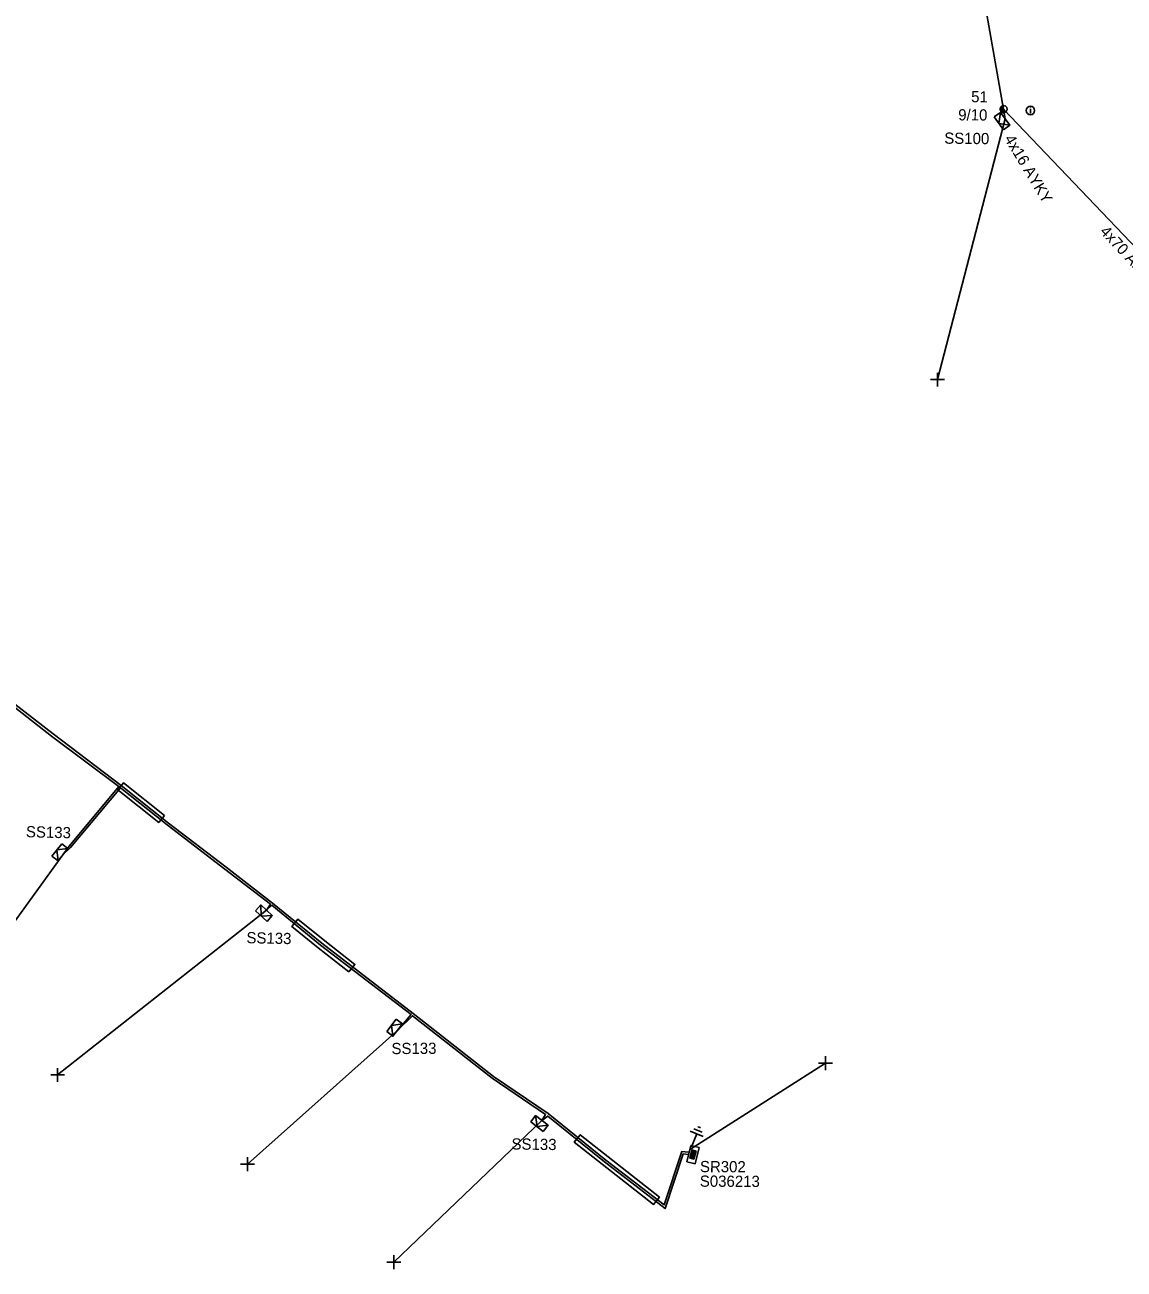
# Model space of a CAD drawing. Extents: x -748492 to -735633, y -1146251 to -1139940.
# Drawn here: x -740052.7 to -739954.6, y -1142198.5 to -1142087.5 of the extents above; entities that cross this region are included whole.
import ezdxf

# ---------------------------------------------------------------- set-up
doc = ezdxf.new("R2010")
doc.units = 0
for name, color, linetype in [('Vrstva 1', 7, 'Continuous'), ('Vrstva 10', 7, 'Continuous'), ('Vrstva 12', 7, 'Continuous'), ('Vrstva 13', 7, 'Continuous'), ('Vrstva 14', 7, 'Continuous'), ('Vrstva 15', 7, 'Continuous'), ('Vrstva 2', 7, 'Continuous'), ('Vrstva 20', 7, 'Continuous'), ('Vrstva 28', 7, 'Continuous'), ('Vrstva 29', 7, 'Continuous'), ('Vrstva 30', 7, 'Continuous'), ('Vrstva 31', 7, 'Continuous'), ('Vrstva 33', 7, 'Continuous'), ('Vrstva 34', 7, 'Continuous'), ('Vrstva 36', 7, 'Continuous'), ('Vrstva 5', 7, 'Continuous'), ('Vrstva 52', 7, 'Continuous'), ('Vrstva 54', 7, 'Continuous'), ('Vrstva 59', 7, 'Continuous'), ('Vrstva 8', 7, 'Continuous'), ('Vrstva 9', 7, 'Continuous')]:
    doc.layers.add(name, color=color, linetype=linetype)

# ---------------------------------------------------------------- blocks, each defined once
blk = doc.blocks.new('NN440')
at = {"layer": 'Vrstva 2'}
for points in [[(0.63, 0), (0.63, 0.06), (0.62, 0.13), (0.6, 0.19), (0.58, 0.25), (0.55, 0.31), (0.51, 0.37), (0.47, 0.42), (0.42, 0.46), (0.37, 0.51), (0.32, 0.54), (0.26, 0.57), (0.2, 0.59), (0.13, 0.61), (0.07, 0.62), (0, 0.63), (-0.06, 0.62), (-0.13, 0.61), (-0.19, 0.59), (-0.26, 0.57), (-0.31, 0.54), (-0.37, 0.51), (-0.42, 0.46), (-0.47, 0.42), (-0.51, 0.37), (-0.54, 0.31), (-0.57, 0.25), (-0.6, 0.19), (-0.62, 0.13), (-0.63, 0.06), (-0.63, 0), (-0.63, -0.07), (-0.62, -0.14), (-0.6, -0.2), (-0.57, -0.26), (-0.54, -0.32), (-0.51, -0.37), (-0.47, -0.43), (-0.42, -0.47), (-0.37, -0.51), (-0.31, -0.55), (-0.26, -0.58), (-0.19, -0.6), (-0.13, -0.62), (-0.06, -0.63), (0, -0.63), (0.07, -0.63), (0.13, -0.62), (0.2, -0.6), (0.26, -0.58), (0.32, -0.55), (0.37, -0.51), (0.42, -0.47), (0.47, -0.43), (0.51, -0.37), (0.55, -0.32), (0.58, -0.26), (0.6, -0.2), (0.62, -0.14), (0.63, -0.07), (0.63, 0)], [(-0.63, 0), (0.63, 0)], [(-0.6, -0.18), (0.57, -0.18)], [(-0.51, -0.32), (0.5, -0.32)], [(-0.37, -0.47), (0.35, -0.47)]]:
    blk.add_lwpolyline(points, dxfattribs=at)
blk = doc.blocks.new('NN770')
at = {"layer": 'Vrstva 10'}
for p, q in [((0, 0.19), (0, 0.26)), ((0, -0.28), (0, 0.11))]:
    blk.add_line(p, q, dxfattribs=at)
blk.add_circle((0, -0.01), 0.375, dxfattribs=at)
blk = doc.blocks.new('NN800')
at = {"layer": 'Vrstva 1'}
for points in [[(-0.44, 0.44), (0.44, -0.44)], [(-0.44, -0.44), (0.44, 0.44)]]:
    blk.add_lwpolyline(points, dxfattribs=at)
blk = doc.blocks.new('NN620')
at = {"layer": 'Vrstva 8'}
for points in [[(0.75, 0), (-0.75, 0)], [(-0.75, 0), (-0.75, -0.75)], [(0.75, -0.75), (0.75, 0)], [(-0.75, -0.75), (0.75, -0.75)], [(0.37, -0.18), (-0.38, -0.18)], [(-0.38, -0.18), (-0.38, -0.56)], [(-0.38, -0.56), (0.37, -0.56)], [(0.32, -0.23), (-0.33, -0.23)], [(-0.33, -0.23), (-0.33, -0.51)], [(-0.33, -0.51), (0.32, -0.51)], [(0.27, -0.27), (-0.28, -0.27)], [(-0.28, -0.27), (-0.28, -0.46)], [(-0.28, -0.46), (0.27, -0.46)], [(0.23, -0.32), (-0.23, -0.32)], [(-0.23, -0.32), (-0.23, -0.42)], [(-0.23, -0.42), (0.23, -0.42)], [(-0.19, -0.37), (0.19, -0.37)], [(0.23, -0.42), (0.23, -0.32)], [(0.27, -0.46), (0.27, -0.27)], [(0.32, -0.51), (0.32, -0.23)], [(0.37, -0.56), (0.37, -0.18)]]:
    blk.add_lwpolyline(points, dxfattribs=at)
blk = doc.blocks.new('NN630')
at = {"layer": 'Vrstva 9'}
for points in [[(0, -0.7), (-0.7, 0)], [(-0.7, -0.7), (-0.7, 0), (0.7, 0), (0.7, -0.7)], [(-0.7, -0.7), (0.7, -0.7)], [(0, -0.7), (0.7, 0)]]:
    blk.add_lwpolyline(points, dxfattribs=at)
blk = doc.blocks.new('NN810')
at = {"layer": 'Vrstva 14'}
for points in [[(0, -0.64), (0, -1.89)], [(0.63, -1.89), (-0.62, -1.89)], [(0.39, -2.2), (-0.4, -2.2)], [(0, -2.52), (-0.12, -2.52)], [(0.14, -2.52), (0, -2.52)]]:
    blk.add_lwpolyline(points, dxfattribs=at)

msp = doc.modelspace()

# ---------------------------------------------------------------- linework, layer by layer
at = {"layer": 'Vrstva 1'}
msp.add_lwpolyline([(-739976.31, -1142041.09), (-739968.81, -1142075.35), (-739965.36, -1142094.99), (-739940.87, -1142120.65), (-739907.28, -1142137.71)], dxfattribs=at)
at = {"layer": 'Vrstva 20'}
for points in [[(-740040.22, -1142158.02), (-740040.73, -1142158.64), (-740044.37, -1142155.72), (-740043.86, -1142155.1)], [(-740023.76, -1142171.97), (-740026.51, -1142169.84), (-740028.85, -1142167.93), (-740028.31, -1142167.27), (-740025.92, -1142169.22), (-740023.22, -1142171.31)], [(-739996.05, -1142192.07), (-739996.59, -1142192.73), (-740003.66, -1142187.17), (-740003.13, -1142186.51)]]:
    msp.add_lwpolyline(points, close=True, dxfattribs=at)
at = {"layer": 'Vrstva 5'}
for points in [[(-740057.33, -1142145.43), (-740050.3, -1142150.93), (-740044.28, -1142155.43), (-740048.72, -1142160.77), (-740049.27, -1142161.53), (-740048.59, -1142160.88), (-740044.14, -1142155.55), (-740039.96, -1142158.86), (-740034.83, -1142162.8), (-740030.76, -1142165.95), (-740031.11, -1142166.48), (-740030.64, -1142166.04), (-740026.3, -1142169.59), (-740018.22, -1142175.78), (-740019.41, -1142177.17), (-740018.09, -1142175.89), (-740010.99, -1142181.47), (-740006.21, -1142184.71), (-740006.55, -1142185.24), (-740006.03, -1142184.85), (-740000.97, -1142188.93), (-739995.55, -1142193.11), (-739993.93, -1142188.23), (-739993.51, -1142188.28)], [(-740057.27, -1142145.22), (-740050.15, -1142150.75), (-740044.08, -1142155.34), (-740039.84, -1142158.7), (-740034.71, -1142162.64), (-740030.57, -1142165.84), (-740026.18, -1142169.43), (-740018.03, -1142175.68), (-740010.87, -1142181.31), (-740005.99, -1142184.62), (-740000.85, -1142188.77), (-739995.65, -1142192.77), (-739994.07, -1142188.01), (-739993.47, -1142188.08)]]:
    msp.add_lwpolyline(points, dxfattribs=at)
at = {"layer": 'Vrstva 52'}
msp.add_lwpolyline([(-739965.36, -1142094.99), (-739965.22, -1142095.85)], dxfattribs=at)
at = {"layer": 'Vrstva 59'}
for points in [[(-739965.22, -1142095.85), (-739971.25, -1142119.13)], [(-740049.27, -1142161.53), (-740064.63, -1142182.75)], [(-740031.11, -1142166.48), (-740049.74, -1142181.18)], [(-740019.41, -1142177.17), (-740032.81, -1142189.13)], [(-739993.29, -1142187.8), (-739981.25, -1142180.13)], [(-740006.55, -1142185.24), (-740019.75, -1142197.88)]]:
    msp.add_lwpolyline(points, dxfattribs=at)

# ---------------------------------------------------------------- block references
at = {"layer": 'Vrstva 13', "xscale": 0.5, "yscale": 0.5, "rotation": -60.42722362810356}
msp.add_blockref('NN440', (-739965.36, -1142094.99), dxfattribs=at)
at = {"layer": 'Vrstva 15', "rotation": 158.48862221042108}
msp.add_blockref('NN810', (-739993.43, -1142188.19), dxfattribs=at)
at = {"layer": 'Vrstva 28', "rotation": 75.99091789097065}
msp.add_blockref('NN620', (-739993.43, -1142188.19), dxfattribs=at)
at = {"layer": 'Vrstva 31'}
for p, rotation in [((-739965.22, -1142095.85), -54.57501842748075), ((-740049.27, -1142161.53), -128.49498329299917), ((-740031.11, -1142166.48), -42.16159443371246), ((-740019.41, -1142177.17), -126.6889472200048), ((-740006.55, -1142185.24), -37.84141671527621)]:
    msp.add_blockref('NN630', p, dxfattribs=dict(at, rotation=rotation))
at = {"layer": 'Vrstva 34', "rotation": 45}
for p in [(-739971.25, -1142119.13), (-739981.25, -1142180.13), (-740049.74, -1142181.18), (-740032.81, -1142189.13), (-740019.75, -1142197.88)]:
    msp.add_blockref('NN800', p, dxfattribs=at)
at = {"layer": 'Vrstva 36'}
msp.add_blockref('NN770', (-739962.97, -1142095.1), dxfattribs=at)

# ---------------------------------------------------------------- texts
at = {"layer": 'Vrstva 12'}
msp.add_text('9/10', height=1, rotation=359.662, dxfattribs=at).set_placement((-739969.41, -1142095.99))
at = {"layer": 'Vrstva 14'}
msp.add_text('51', height=1, rotation=359.227, dxfattribs=at).set_placement((-739968.26, -1142094.37))
at = {"layer": 'Vrstva 2'}
msp.add_text('4x70 AlFe', height=1, rotation=313.028, dxfattribs=at).set_placement((-739956.83, -1142105.96))
at = {"layer": 'Vrstva 29'}
msp.add_text('S036213', height=1, rotation=359.72, dxfattribs=at).set_placement((-739992.46, -1142191.15))
at = {"layer": 'Vrstva 30'}
msp.add_text('SR302', height=1, rotation=359.72, dxfattribs=at).set_placement((-739992.45, -1142189.85))
at = {"layer": 'Vrstva 33'}
for s, rotation, p in [('SS100', 359.281, (-739970.66, -1142098.07)), ('SS133', 358.506, (-740052.58, -1142159.96)), ('SS133', 358.751, (-740032.91, -1142169.42)), ('SS133', 0.38, (-740019.96, -1142179.32)), ('SS133', 359.193, (-740009.26, -1142187.83))]:
    msp.add_text(s, height=1, rotation=rotation, dxfattribs=at).set_placement(p)
at = {"layer": 'Vrstva 54'}
msp.add_text('4x16 AYKY', height=1, rotation=301.084, dxfattribs=at).set_placement((-739965.33, -1142097.63))

doc.saveas('drawing.dxf')
